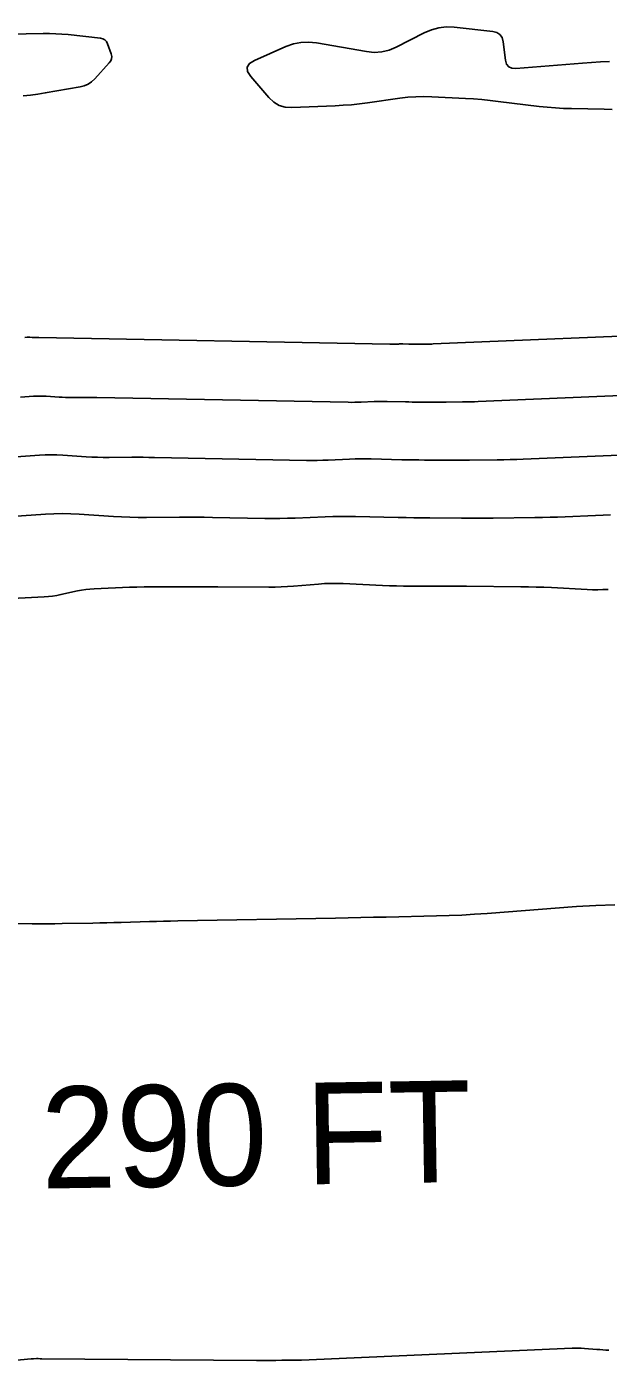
# Model space of a CAD drawing. Extents: x 1768942 to 1774819, y 723037 to 732099.
# Drawn here: x 1772044.7 to 1772079, y 731868.5 to 731947.9 of the extents above; entities that cross this region are included whole.
import ezdxf

# ---------------------------------------------------------------- set-up
doc = ezdxf.new("R2010")
doc.units = 0
doc.layers.add('R_Contour Annot', color=7, linetype='Continuous')
doc.layers.add('R_Contours', color=7, linetype='Continuous')

msp = doc.modelspace()

# ---------------------------------------------------------------- linework, layer by layer
at = {"layer": 'R_Contours'}
for points in [[(1772042.672, 731947.462), (1772045.677, 731947.525), (1772046.048, 731947.526), (1772046.419, 731947.516), (1772046.789, 731947.494), (1772047.159, 731947.461), (1772049.061, 731947.256), (1772049.205, 731947.222), (1772049.324, 731947.155), (1772049.416, 731947.055), (1772049.482, 731946.922), (1772049.693, 731946.323), (1772049.726, 731946.178), (1772049.719, 731946.04), (1772049.671, 731945.911), (1772049.584, 731945.79), (1772048.729, 731944.861), (1772048.54, 731944.686), (1772048.332, 731944.548), (1772048.103, 731944.447), (1772047.854, 731944.383), (1772045.797, 731944.022), (1772045.367, 731943.952), (1772044.936, 731943.894), (1772044.504, 731943.847)], [(1772079.277, 731943.053), (1772078.798, 731943.07), (1772076.879, 731943.098), (1772076.4, 731943.112), (1772075.921, 731943.138), (1772075.444, 731943.177), (1772074.967, 731943.229), (1772072.551, 731943.524), (1772072.065, 731943.579), (1772071.579, 731943.626), (1772071.092, 731943.664), (1772070.605, 731943.694), (1772068.635, 731943.796), (1772068.157, 731943.81), (1772067.68, 731943.8), (1772067.203, 731943.767), (1772066.728, 731943.711), (1772064.829, 731943.439), (1772064.354, 731943.378), (1772063.877, 731943.328), (1772063.4, 731943.29), (1772062.921, 731943.264), (1772060.362, 731943.159), (1772059.97, 731943.183), (1772059.613, 731943.289), (1772059.292, 731943.477), (1772059.007, 731943.747), (1772057.938, 731944.992), (1772057.751, 731945.285), (1772057.724, 731945.541), (1772057.859, 731945.76), (1772058.155, 731945.943), (1772060.01, 731946.755), (1772060.449, 731946.911), (1772060.896, 731946.999), (1772061.351, 731947.02), (1772061.814, 731946.973), (1772064.774, 731946.459), (1772065.228, 731946.416), (1772065.671, 731946.446), (1772066.102, 731946.549), (1772066.522, 731946.725), (1772068.181, 731947.576), (1772068.602, 731947.755), (1772069.035, 731947.869), (1772069.48, 731947.917), (1772069.937, 731947.9), (1772072.225, 731947.651), (1772072.467, 731947.591), (1772072.65, 731947.47), (1772072.774, 731947.289), (1772072.838, 731947.047), (1772072.975, 731945.96), (1772073.039, 731945.724), (1772073.163, 731945.563), (1772073.347, 731945.475), (1772073.59, 731945.461), (1772077.52, 731945.787), (1772078.053, 731945.826), (1772078.587, 731945.857), (1772079.121, 731945.878)], [(1772084.045, 731929.842), (1772068.711, 731929.204), (1772068.634, 731929.201), (1772068.557, 731929.199), (1772068.481, 731929.197), (1772068.404, 731929.196), (1772068.077, 731929.192), (1772068.01, 731929.191), (1772067.944, 731929.191), (1772067.877, 731929.191), (1772067.81, 731929.191), (1772067.543, 731929.193), (1772067.476, 731929.193), (1772067.409, 731929.194), (1772067.342, 731929.195), (1772067.275, 731929.197), (1772066.914, 731929.205), (1772066.851, 731929.206), (1772066.787, 731929.206), (1772066.723, 731929.205), (1772066.659, 731929.203), (1772066.404, 731929.192), (1772066.341, 731929.19), (1772066.277, 731929.188), (1772066.213, 731929.188), (1772066.149, 731929.189), (1772045.43, 731929.584), (1772045.396, 731929.585), (1772045.362, 731929.585), (1772045.328, 731929.585), (1772045.294, 731929.585), (1772045.158, 731929.584), (1772045.124, 731929.584), (1772045.09, 731929.585), (1772045.056, 731929.586), (1772045.022, 731929.588), (1772044.882, 731929.598), (1772044.847, 731929.599), (1772044.812, 731929.6), (1772044.778, 731929.599), (1772044.743, 731929.598), (1772044.604, 731929.588)], [(1772082.106, 731926.255), (1772071.366, 731925.807), (1772071.136, 731925.799), (1772070.906, 731925.792), (1772070.676, 731925.786), (1772070.446, 731925.783), (1772069.467, 731925.771), (1772069.267, 731925.769), (1772069.066, 731925.768), (1772068.866, 731925.768), (1772068.666, 731925.769), (1772067.864, 731925.774), (1772067.664, 731925.776), (1772067.463, 731925.778), (1772067.263, 731925.782), (1772067.063, 731925.786), (1772065.981, 731925.812), (1772065.79, 731925.815), (1772065.599, 731925.814), (1772065.408, 731925.811), (1772065.217, 731925.804), (1772064.452, 731925.772), (1772064.261, 731925.765), (1772064.07, 731925.761), (1772063.879, 731925.76), (1772063.688, 731925.763), (1772048.844, 731926.046), (1772048.658, 731926.049), (1772048.473, 731926.05), (1772048.288, 731926.051), (1772048.103, 731926.05), (1772047.362, 731926.046), (1772047.177, 731926.047), (1772046.992, 731926.051), (1772046.807, 731926.058), (1772046.622, 731926.069), (1772045.856, 731926.12), (1772045.668, 731926.129), (1772045.479, 731926.132), (1772045.29, 731926.129), (1772045.102, 731926.12), (1772044.347, 731926.069)], [(1772044.09, 731922.55), (1772045.461, 731922.642), (1772045.803, 731922.659), (1772046.146, 731922.665), (1772046.488, 731922.659), (1772046.831, 731922.642), (1772048.222, 731922.549), (1772048.558, 731922.529), (1772048.894, 731922.516), (1772049.23, 731922.509), (1772049.566, 731922.508), (1772050.912, 731922.516), (1772051.248, 731922.517), (1772051.584, 731922.516), (1772051.921, 731922.512), (1772052.257, 731922.507), (1772061.226, 731922.336), (1772061.544, 731922.332), (1772061.863, 731922.334), (1772062.182, 731922.34), (1772062.5, 731922.351), (1772063.774, 731922.406), (1772064.092, 731922.417), (1772064.411, 731922.422), (1772064.729, 731922.423), (1772065.048, 731922.418), (1772066.85, 731922.375), (1772067.184, 731922.368), (1772067.518, 731922.362), (1772067.852, 731922.358), (1772068.186, 731922.355), (1772069.521, 731922.347), (1772069.855, 731922.346), (1772070.189, 731922.346), (1772070.523, 731922.347), (1772070.857, 731922.351), (1772072.489, 731922.37), (1772072.872, 731922.376), (1772073.255, 731922.385), (1772073.638, 731922.396), (1772074.021, 731922.411), (1772080.168, 731922.667)], [(1772079.184, 731919.126), (1772078.737, 731919.102), (1772078.289, 731919.081), (1772076.499, 731919.007), (1772076.051, 731918.99), (1772075.604, 731918.976), (1772075.156, 731918.966), (1772074.708, 731918.959), (1772072.247, 731918.93), (1772071.779, 731918.926), (1772071.312, 731918.923), (1772070.844, 731918.923), (1772070.377, 731918.925), (1772068.507, 731918.936), (1772068.04, 731918.94), (1772067.572, 731918.946), (1772067.105, 731918.954), (1772066.638, 731918.964), (1772064.115, 731919.024), (1772063.669, 731919.031), (1772063.223, 731919.03), (1772062.777, 731919.023), (1772062.331, 731919.007), (1772060.548, 731918.931), (1772060.102, 731918.915), (1772059.656, 731918.906), (1772059.21, 731918.905), (1772058.764, 731918.91), (1772055.67, 731918.969), (1772055.183, 731918.976), (1772054.695, 731918.981), (1772054.208, 731918.983), (1772053.72, 731918.981), (1772051.77, 731918.97), (1772051.283, 731918.971), (1772050.796, 731918.982), (1772050.309, 731919.001), (1772049.822, 731919.029), (1772047.806, 731919.164), (1772047.309, 731919.189), (1772046.812, 731919.197), (1772046.316, 731919.189), (1772045.819, 731919.164), (1772043.833, 731919.031)], [(1772037.439, 731913.849), (1772045.739, 731914.28), (1772045.987, 731914.298), (1772046.235, 731914.326), (1772046.481, 731914.365), (1772046.725, 731914.413), (1772047.701, 731914.628), (1772047.945, 731914.676), (1772048.191, 731914.713), (1772048.439, 731914.74), (1772048.688, 731914.756), (1772050.779, 731914.843), (1772051.211, 731914.858), (1772051.643, 731914.869), (1772052.075, 731914.875), (1772052.507, 731914.876), (1772054.258, 731914.869), (1772054.694, 731914.867), (1772055.13, 731914.866), (1772055.566, 731914.865), (1772056.001, 731914.864), (1772059, 731914.857), (1772059.367, 731914.86), (1772059.734, 731914.87), (1772060.1, 731914.889), (1772060.466, 731914.915), (1772061.93, 731915.036), (1772062.296, 731915.06), (1772062.662, 731915.073), (1772063.028, 731915.074), (1772063.395, 731915.063), (1772065.72, 731914.956), (1772066.132, 731914.939), (1772066.544, 731914.927), (1772066.957, 731914.919), (1772067.369, 731914.916), (1772069.019, 731914.911), (1772069.432, 731914.91), (1772069.844, 731914.908), (1772070.257, 731914.905), (1772070.669, 731914.903), (1772073.873, 731914.878), (1772074.328, 731914.872), (1772074.783, 731914.861), (1772075.238, 731914.845), (1772075.692, 731914.823), (1772077.799, 731914.71), (1772078.109, 731914.698), (1772078.419, 731914.696), (1772078.728, 731914.704), (1772079.038, 731914.722)], [(1772079.429, 731896.11), (1772078.299, 731896.07), (1772077.171, 731895.999), (1772071.888, 731895.594), (1772071.145, 731895.542), (1772070.401, 731895.5), (1772069.656, 731895.469), (1772068.911, 731895.448), (1772065.929, 731895.384), (1772065.183, 731895.368), (1772064.438, 731895.353), (1772063.692, 731895.339), (1772062.947, 731895.324), (1772053.62, 731895.15), (1772053.202, 731895.141), (1772052.784, 731895.132), (1772052.366, 731895.123), (1772051.948, 731895.112), (1772050.276, 731895.069), (1772049.858, 731895.059), (1772049.441, 731895.049), (1772049.023, 731895.039), (1772048.605, 731895.03), (1772046.799, 731894.993), (1772046.359, 731894.985), (1772045.919, 731894.981), (1772045.479, 731894.979), (1772045.038, 731894.981), (1772037.309, 731895.039)], [(1772036.052, 731868.467), (1772044.971, 731869.303), (1772045.007, 731869.306), (1772045.043, 731869.309), (1772045.08, 731869.311), (1772045.116, 731869.313), (1772045.28, 731869.321), (1772045.307, 731869.322), (1772045.334, 731869.322), (1772045.361, 731869.321), (1772045.387, 731869.318), (1772045.494, 731869.307), (1772045.521, 731869.304), (1772045.548, 731869.303), (1772045.575, 731869.301), (1772045.601, 731869.301), (1772058.278, 731869.203), (1772058.374, 731869.202), (1772058.469, 731869.202), (1772058.564, 731869.202), (1772058.659, 731869.202), (1772059.049, 731869.204), (1772059.139, 731869.204), (1772059.229, 731869.206), (1772059.319, 731869.208), (1772059.409, 731869.212), (1772059.769, 731869.226), (1772059.859, 731869.23), (1772059.949, 731869.232), (1772060.039, 731869.233), (1772060.129, 731869.233), (1772060.533, 731869.23), (1772060.63, 731869.23), (1772060.727, 731869.231), (1772060.825, 731869.234), (1772060.922, 731869.237), (1772076.907, 731869.934), (1772077.089, 731869.939), (1772077.271, 731869.939), (1772077.452, 731869.933), (1772077.634, 731869.921), (1772078.362, 731869.863), (1772078.543, 731869.849), (1772078.724, 731869.837), (1772078.904, 731869.825), (1772079.085, 731869.815)]]:
    msp.add_lwpolyline(points, dxfattribs=at)

# ---------------------------------------------------------------- texts
at = {"layer": 'R_Contour Annot'}
msp.add_text('290 FT', height=6, rotation=0.89874, dxfattribs=at).set_placement((1772045.579, 731879.354))

doc.saveas('drawing.dxf')
